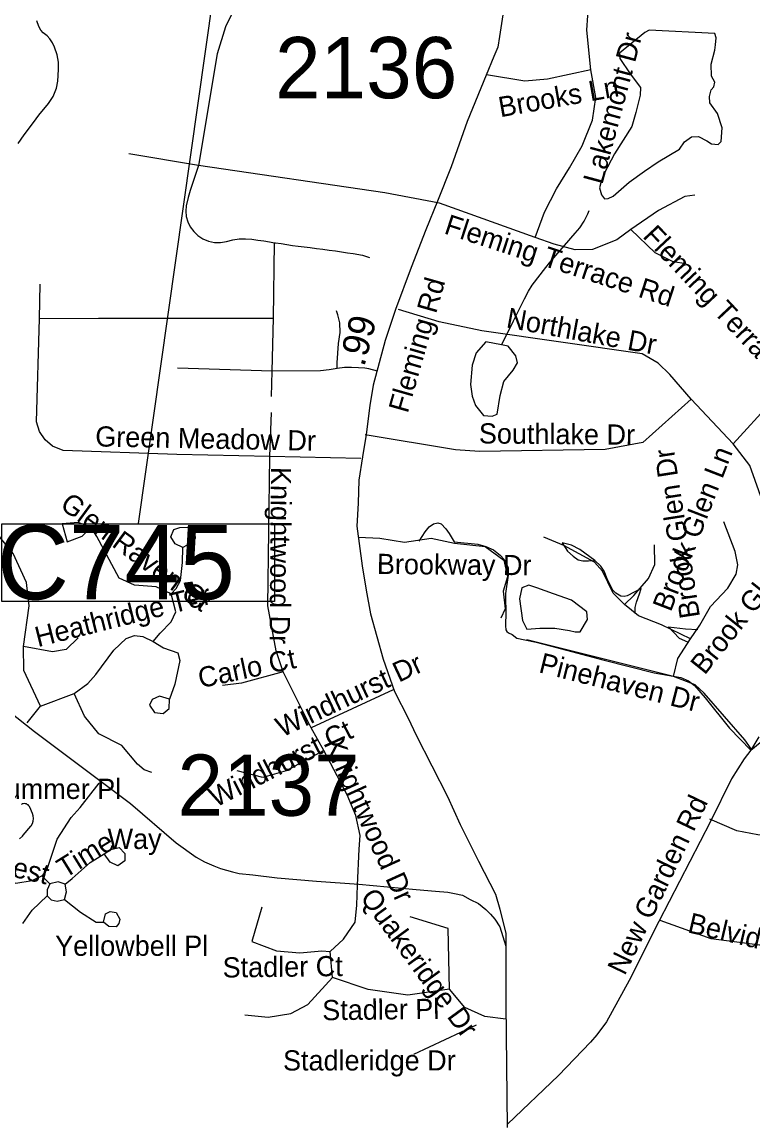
# Model space of a CAD drawing. Extents: x 1662474 to 1856135, y 779280 to 917889.
# Drawn here: x 1734254 to 1737692, y 856441 to 861632 of the extents above; entities that cross this region are included whole.
import ezdxf

# ---------------------------------------------------------------- set-up
doc = ezdxf.new("R2010")
doc.units = 0
for name, color, linetype in [('Cogo Default Point CELL', 7, 'Continuous'), ('Exist Hydrographic Creek Single Shore', 7, 'Continuous'), ('Exist Hydrographic Misc Water Feature', 7, 'Continuous'), ('Exist Hydrographic Pond Under 1500 Sq Ft', 7, 'Continuous'), ('Exist Road Non-System Type 51', 7, 'Continuous'), ('Exist Road Non-System Type 51 Label', 7, 'Continuous'), ('Exist Road Secondary Type 51 Attributed', 7, 'Continuous'), ('Exist Road Secondary Type 51 Label', 7, 'Continuous'), ('Exist Road Secondary Type 51 Undivided 4 Lane Attributed', 7, 'Continuous'), ('Exist Vertical Profile Horizontal Axis Label Major', 7, 'Continuous'), ('Prop DGN Element Guardrail', 7, 'Continuous')]:
    doc.layers.add(name, color=color, linetype=linetype)

msp = doc.modelspace()

# ---------------------------------------------------------------- linework, layer by layer
at = {"layer": 'Exist Hydrographic Creek Single Shore'}
msp.add_lwpolyline([(1734234.8, 861059.9), (1734263.1, 861101.9), (1734307.8, 861159.4), (1734333.1, 861193.6), (1734377.8, 861248.7), (1734400.1, 861282), (1734415.6, 861321.4), (1734421.4, 861353.6), (1734425, 861408.8), (1734424.5, 861443.4), (1734419, 861478.1), (1734406.6, 861513.2), (1734396.8, 861534.2), (1734384.4, 861553.1), (1734371.2, 861567.3), (1734353.1, 861581.4), (1734342.1, 861594.3), (1734333.1, 861611.6), (1734323.8, 861638.2)], dxfattribs=at)
at = {"layer": 'Exist Hydrographic Misc Water Feature'}
msp.add_lwpolyline([(1736509.4, 860113.7), (1736546.7, 860187.4), (1736565.6, 860227.3), (1736616.9, 860330.5), (1736635.3, 860366.2), (1736653.8, 860394.6), (1736717.1, 860477), (1736735.4, 860498.8), (1736855.5, 860639.2), (1736878.1, 860663.3), (1736898.2, 860694.8), (1736915, 860730.6), (1736921.1, 860746.1)], dxfattribs=at)
at = {"layer": 'Exist Hydrographic Pond Under 1500 Sq Ft'}
for points in [[(1737543, 861069.6), (1737546.7, 861134.5), (1737524.4, 861201.2), (1737489.2, 861251.3), (1737487.3, 861280.9), (1737494.7, 861312.5), (1737507.7, 861327.3), (1737513.3, 861349.6), (1737496.6, 861377.4), (1737494.7, 861433), (1737513.3, 861499.8), (1737515.2, 861523.9), (1737518.9, 861557.2), (1737513.3, 861577.6), (1737203.5, 861594.3), (1737183.1, 861583.2), (1737064.3, 861484.9), (1737066.2, 861460.8), (1737114.4, 861388.5), (1737162.7, 861323.6), (1737160.8, 861288.4), (1737140.4, 861206.8), (1737121.9, 861140), (1737040.2, 861012.1), (1736992, 860919.4), (1736977.2, 860882.3), (1736969.7, 860852.6), (1736979, 860819.2), (1736993.8, 860800.7), (1737010.5, 860802.5), (1737034.7, 860813.7), (1737108.9, 860878.6), (1737181.2, 860930.5), (1737246.2, 860975), (1737296.2, 861004.7), (1737346.3, 861034.3), (1737370.4, 861067.7), (1737402, 861091.8), (1737435.4, 861093.7), (1737474.3, 861073.3), (1737496.6, 861058.4), (1737528.1, 861056.6), (1737543, 861069.6)], [(1736509.4, 860113.7), (1736434.7, 860127.3), (1736390.6, 860076.4), (1736370.3, 860018.7), (1736363.5, 859927.2), (1736370.3, 859872.9), (1736387.2, 859828.8), (1736424.5, 859781.3), (1736465.3, 859777.9), (1736489, 859788.1), (1736502.6, 859876.3), (1736519.6, 859940.7), (1736563.7, 859995), (1736584, 860028.9), (1736577.2, 860062.8), (1736539.9, 860106.9), (1736509.4, 860113.7)], [(1736879.2, 858763.8), (1736913.2, 858821.5), (1736909.8, 858858.8), (1736838.5, 858913.1), (1736753.7, 858943.6), (1736675.6, 858970.7), (1736638.3, 858984.3), (1736604.4, 858970.7), (1736594.2, 858919.8), (1736607.8, 858818.1), (1736628.1, 858777.4), (1736689.2, 858780.8), (1736760.5, 858780.8), (1736828.3, 858770.6), (1736855.5, 858763.8), (1736879.2, 858763.8)]]:
    msp.add_lwpolyline(points, dxfattribs=at)
at = {"layer": 'Exist Road Non-System Type 51'}
for p, q in [((1735083.6, 860957.9), (1734755.4, 861012.1)), ((1736667, 860619.2), (1736217.9, 860779.9)), ((1735437.1, 860239.2), (1735441.6, 860594.2)), ((1734335.5, 860238.4), (1734338.6, 860398.5)), ((1735430.8, 859990.4), (1735437.1, 860239.2)), ((1735430.8, 859990.4), (1734984.1, 860003.5)), ((1735426.6, 859871.2), (1735430.8, 859990.4)), ((1737598.8, 859647.6), (1737400.9, 859857.9)), ((1735418.8, 859588.1), (1735427.6, 859795.1)), ((1735847.1, 859579.9), (1735418.8, 859588.1)), ((1737317.6, 858554.8), (1736628.1, 858725.9)), ((1736000.1, 858491.2), (1735613.8, 858312.2)), ((1734340.4, 858414.1), (1734499.4, 858474.4)), ((1734277, 858336.4), (1734340.4, 858414.1)), ((1735673, 858205.7), (1735613.8, 858312.2)), ((1734384.9, 857579.7), (1734347.1, 857616.7)), ((1735713.8, 857138.2), (1735703.5, 857260.2))]:
    msp.add_line(p, q, dxfattribs=at)
for points in [[(1736533.6, 861969.4), (1736037.1, 862328.4), (1735951.2, 862356.8), (1735877.8, 862366.8), (1735750.4, 862344.9), (1735659.9, 862300.4), (1735589.1, 862232.6), (1735275.1, 861742.7), (1735210.1, 861608.5), (1735170.9, 861482.5), (1735083.6, 860957.9)], [(1736929.6, 861406.4), (1736910, 861594), (1736919.8, 861731.6), (1736948.4, 861837.6), (1736972.5, 861881.4), (1737010.2, 861889.6), (1737085.9, 861875.2), (1737178.8, 861857.6), (1737526, 861854.7), (1737588.5, 861851.8), (1737670.9, 861841.6), (1737787.4, 861801.9)], [(1736929.6, 861406.4), (1736725.5, 861362.8), (1736618.1, 861354.4), (1736438.6, 861384.1)], [(1736667, 860619.2), (1736711.4, 860737.7), (1736767.5, 860848.1), (1736828.4, 860945.5), (1736887.8, 861050.2), (1736937.1, 861169.9), (1736952.5, 861276.2), (1736929.6, 861406.4)], [(1735083.6, 860957.9), (1735045.1, 860839.6), (1735034.5, 860806.9), (1735025.4, 860767.7), (1735023.6, 860742.6), (1735026.2, 860716.7), (1735033.4, 860691.7), (1735045, 860668.1), (1735061.4, 860646.6), (1735081, 860627.6), (1735104.4, 860612.5), (1735130.6, 860602.1), (1735158.6, 860595.2), (1735187.4, 860595.7), (1735216.1, 860600.2), (1735245.1, 860607.4), (1735274.8, 860612.8), (1735304.5, 860612.9), (1735334, 860610.6), (1735362.6, 860605.6), (1735390.8, 860602.4), (1735418.2, 860598.1), (1735441.6, 860594.2)], [(1736217.9, 860779.9), (1735959.6, 860828.7), (1735083.6, 860957.9)], [(1737419.1, 860817.2), (1737371.4, 860811.7), (1737247, 860745), (1737117.6, 860656.8)], [(1737117.6, 860656.8), (1737051, 860608.2), (1736936.5, 860562.4), (1736855.1, 860561), (1736756.5, 860587), (1736667, 860619.2)], [(1737377.8, 860495.4), (1737316.1, 860504.4), (1737231.9, 860547.1), (1737117.6, 860656.8)], [(1735441.6, 860594.2), (1735445.2, 860593.7), (1735471.8, 860589.6), (1735498.4, 860585.5), (1735525.4, 860581.7), (1735552.9, 860578.2), (1735580.9, 860574.7), (1735609.4, 860571.1), (1735638.4, 860567.4), (1735667.8, 860563.6), (1735697.6, 860559.4), (1735727.8, 860555.4), (1735757.1, 860551.2), (1735784.6, 860547.2), (1735810.6, 860543.6), (1735855.9, 860535.5), (1735888.4, 860525.1)], [(1735736, 860003.2), (1735735.5, 860028.4), (1735742.4, 860120.1), (1735749.6, 860171.8), (1735748.9, 860217.2), (1735739.1, 860254.7), (1735732.1, 860274.4)], [(1737400.9, 859857.9), (1737301.1, 859974.8), (1737246.5, 860027.4), (1737171.4, 860070.8), (1736416.1, 860179.7), (1736215.9, 860222.4), (1736025.2, 860279.7)], [(1735418.8, 859588.1), (1734982.2, 859598.6), (1734446.9, 859616.2), (1734396.9, 859637.4), (1734362.6, 859667.4), (1734335.5, 859706.2), (1734320.9, 859751.9), (1734335.5, 860238.4)], [(1734335.5, 860238.4), (1734614, 860238.7), (1735436, 860239.2), (1735437.1, 860239.2)], [(1735736, 860003.2), (1735699, 859995.9), (1735658.1, 859992), (1735430.8, 859990.4)], [(1735925.2, 859990.7), (1735884.6, 860001.4), (1735866.5, 860003.5), (1735836.9, 860005.9), (1735804, 860007.8), (1735770.1, 860006.9), (1735736, 860003.2)], [(1737819.8, 859940), (1737779.4, 859845), (1737598.8, 859647.6)], [(1737400.9, 859857.9), (1737173.5, 859654.2), (1736995.9, 859621.7), (1736405.4, 859611.9), (1736292.4, 859620.1), (1735867.8, 859690.4)], [(1737751, 859338), (1737744.4, 859356.5), (1737676.6, 859547.1), (1737598.8, 859647.6)], [(1735481.4, 858576), (1735448.4, 858674.2), (1735410.1, 858885.7), (1735418.8, 859588.1)], [(1734260.1, 858695.7), (1734287.5, 858886.8), (1734273.9, 858995.4), (1734211.1, 859132.4), (1734150.5, 859207.5), (1734080.6, 859260.1), (1733999.1, 859292.9)], [(1734578.2, 859255), (1734518.1, 859279.1), (1734442.1, 859272.6), (1734465.4, 859187.5), (1734535.8, 859214.4), (1734578.2, 859255)], [(1736121.5, 859190.5), (1736149.9, 859234.4), (1736168.7, 859257.2), (1736188.8, 859272), (1736209, 859276), (1736225.1, 859272), (1736247.9, 859249.2), (1736262.7, 859226.4), (1736272.1, 859211.6), (1736286.7, 859187.1)], [(1737398.8, 858730.9), (1737441.5, 858795.4), (1737491.9, 858882.9), (1737574.4, 858970.2), (1737613.4, 859035.6), (1737620.5, 859078.6), (1737608.2, 859142.1), (1737555.1, 859281)], [(1734955.5, 858942.9), (1734884.9, 858976.2), (1734782.5, 858984.4), (1734710.4, 859016.4), (1734604.9, 859211.9), (1734578.2, 859255)], [(1735010.1, 859161.5), (1734973.6, 859178.6), (1734953.9, 859210.4), (1734968.4, 859246.1), (1734995.6, 859255.5), (1735046, 859257.1), (1735065.6, 859241.8), (1735067.2, 859202.5), (1735045.2, 859180.2), (1735010.1, 859161.5)], [(1734955.5, 858942.9), (1734978.9, 858968.7), (1734999.4, 859005.1), (1735008.2, 859089.9), (1735010.1, 859161.5)], [(1735836.9, 859209.4), (1735937.1, 859204.1), (1736052.6, 859185.7), (1736177.8, 859205.4), (1736288.1, 859180.7), (1736431.9, 859165.8), (1736519.2, 859101.4), (1736537.1, 859022.2), (1736516.1, 858955.5), (1736526, 858872.6), (1736506.4, 858827.7)], [(1736286.7, 859187.1), (1736397.1, 859176), (1736435.8, 859165), (1736470.8, 859150.3), (1736502.1, 859124.5), (1736522.3, 859104.3), (1736540.7, 859065.7), (1736540.7, 859030.7), (1736527.8, 858944.3), (1736529.7, 858837.6), (1736527.8, 858811.8), (1736528.5, 858792.9), (1736529.7, 858773.2), (1736534.3, 858765.8), (1736542, 858759.4), (1736559.1, 858751.1), (1736580.4, 858734.3), (1736618.7, 858727.2), (1736672, 858715.2), (1736738.3, 858698.5), (1736991.9, 858631.5), (1737227.2, 858572.1), (1737352.5, 858548.7), (1737388.6, 858533.1), (1737416.4, 858511.8), (1737467.6, 858453.1), (1737582.2, 858311.9), (1737681.2, 858207)], [(1737087.4, 858892.2), (1737033.6, 858946.4), (1736983.5, 859050.2), (1736945.8, 859092.5), (1736802.9, 859170.5), (1736707.6, 859208.8)], [(1736947.8, 859099.4), (1736877.8, 859151.4), (1736837.8, 859171.4), (1736793.8, 859183.4)], [(1736793.8, 859183.4), (1736819.8, 859143.4), (1736845.8, 859119.4), (1736869.8, 859103.4), (1736891.8, 859097.4), (1736917.8, 859097.4), (1736947.8, 859099.4)], [(1737087.4, 858892.2), (1737132.1, 858935), (1737200.9, 859014.4), (1737230, 859081.2), (1737228.1, 859172.6)], [(1737165.8, 858967.5), (1737099.8, 858933.5), (1737085.8, 858930.6), (1737069.8, 858931.5), (1737047.4, 858945.7), (1737031.8, 858961.5), (1737005.8, 859013.5), (1736991.8, 859049.5), (1736975.8, 859073.5), (1736947.8, 859099.4)], [(1737137, 858850.8), (1737137, 858878.3), (1737143.8, 858903.6), (1737157.8, 858943.5), (1737165.8, 858967.5)], [(1734870.9, 858718.8), (1734904, 858757.6), (1734955.8, 858810.7), (1734976.8, 858857.6), (1734955.5, 858942.9)], [(1737681.2, 858207), (1737857.8, 858351.2), (1738051.3, 858503.9), (1738199, 858605.7), (1738321.3, 858676.9), (1738525, 858819.4), (1738728.7, 858941.6)], [(1737398.8, 858730.9), (1737262.2, 858796.4), (1737153.6, 858839.8), (1737087.4, 858892.2)], [(1734499.4, 858474.4), (1734563.4, 858521.7), (1734601.1, 858562.9), (1734684.9, 858678.4), (1734743.4, 858733.2), (1734782.8, 858746.9), (1734821.9, 858742.7), (1734870.9, 858718.8)], [(1737294.8, 858786.9), (1737374.7, 858779), (1737432.6, 858775)], [(1737294.8, 858786.9), (1737344.7, 858735), (1737384.7, 858717.1)], [(1734517.1, 858735.6), (1734461.2, 858680.4), (1734397.6, 858669.7), (1734260.1, 858695.7)], [(1734340.4, 858414.1), (1734262, 858582.6), (1734260.1, 858695.7)], [(1734870.9, 858718.8), (1734919.5, 858689.4), (1734985.9, 858664.7), (1734996.6, 858630.1), (1734972.2, 858518), (1734947.6, 858448.2)], [(1737317.6, 858554.8), (1737339.1, 858639.2), (1737398.8, 858730.9)], [(1735481.4, 858576), (1735286.1, 858522.4), (1735196.9, 858511.2)], [(1735613.8, 858312.2), (1735534.8, 858469.2), (1735481.4, 858576)], [(1737684, 858214.4), (1737654.1, 858255.8), (1737463, 858475.8), (1737419.8, 858515.6), (1737317.6, 858554.8)], [(1734863.6, 858102.5), (1734827.4, 858115.9), (1734796.6, 858142.5), (1734723.4, 858229.5), (1734614.5, 858285.2), (1734547.6, 858367.6), (1734499.4, 858474.4)], [(1734947.6, 858448.2), (1734900.6, 858461.9), (1734865.1, 858446.1), (1734853.6, 858419.4), (1734876.8, 858384.7), (1734918.1, 858379.4), (1734945.2, 858404.1), (1734947.6, 858448.2)], [(1737720.3, 858269.8), (1737681.2, 858207), (1737651.2, 858167.1), (1737591.7, 858073.6), (1737491.8, 857871.8), (1737248.4, 857401.6), (1737109.6, 857124.1), (1737003.6, 856930.3), (1736957.7, 856869), (1736927, 856834.6), (1736777.7, 856677.7), (1736536.9, 856448.8)], [(1735673, 858205.7), (1735495.9, 858111.2), (1735385.9, 858079.4), (1735265.6, 858111.2)], [(1735831.4, 857572.6), (1735839.1, 857741.6), (1735843.9, 857805.9), (1735823.4, 857901.2), (1735783.5, 857997.5), (1735673, 858205.7)], [(1734347.1, 857616.7), (1734370.4, 857642.9), (1734419, 857788.9), (1734484.9, 857890.7), (1734527.1, 857937.7), (1734615.6, 858052.6)], [(1734242.1, 857791.5), (1734255.2, 857803.8), (1734258.8, 857807.7), (1734294.4, 857849.8), (1734296.2, 857852.1), (1734302.6, 857862.7), (1734306.6, 857874.4), (1734307.9, 857886.7), (1734306.6, 857898.9), (1734303.2, 857909.2), (1734290.1, 857939.5), (1734288.8, 857942.4), (1734285.9, 857946.5), (1734282.4, 857949.9), (1734278.4, 857952.8), (1734274, 857954.8), (1734269.2, 857956.1), (1734264.4, 857956.6), (1734259.5, 857956.1), (1734254.8, 857954.8), (1734250.4, 857952.9)], [(1739063.5, 857589.1), (1738975.4, 857615.9), (1738780.9, 857706.8), (1738560.4, 857811.2), (1738397.9, 857852.7), (1738222.9, 857863.2), (1737782.1, 857804.9), (1737715.5, 857810.1), (1737616.6, 857828), (1737488.5, 857883.9)], [(1734456.8, 857577.6), (1734489.6, 857603.9), (1734573.9, 857679.7), (1734640, 857719.6)], [(1734640, 857719.6), (1734671.5, 857739.8), (1734710.9, 857749.2), (1734737.4, 857722.5), (1734737.1, 857686.8), (1734703.5, 857663.7), (1734668.4, 857681.5), (1734640, 857719.6)], [(1734098.2, 857657.2), (1734135.9, 857617.5), (1734224.1, 857583), (1734301.6, 857594.1), (1734347.1, 857616.7)], [(1734384.9, 857579.7), (1734372.5, 857550.2), (1734372.5, 857522.2)], [(1734456.8, 857577.6), (1734423.4, 857589.1), (1734384.9, 857579.7)], [(1734452.6, 857505.5), (1734463, 857541.6), (1734456.8, 857577.6)], [(1735703.5, 857260.2), (1735765.4, 857319.1), (1735820, 857398.4), (1735828.6, 857478.4), (1735831.4, 857572.6)], [(1734256.9, 857392), (1734301.6, 857455.5), (1734372.5, 857522.2)], [(1734372.5, 857522.2), (1734390.1, 857503.4), (1734419.5, 857498.1), (1734452.6, 857505.5)], [(1734452.6, 857505.5), (1734528.1, 857445.9), (1734601.6, 857399.1), (1734636.1, 857398.1)], [(1734636.1, 857398.1), (1734646.9, 857438.8), (1734668.9, 857449.2), (1734696.4, 857445), (1734713.2, 857413), (1734709.5, 857392.5), (1734696.4, 857376.2), (1734661.5, 857377.9), (1734636.1, 857398.1)], [(1735382, 857469.8), (1735334.5, 857308), (1735450.5, 857264.8), (1735560.6, 857254.5), (1735663.9, 857264), (1735703.5, 857260.2)], [(1736263.6, 857083.9), (1736258.4, 857369.4), (1736080.1, 857423.2)], [(1737892.4, 857236), (1737723.5, 857289.9), (1737495.4, 857320.4), (1737256.1, 857407)], [(1735301.6, 856962.9), (1735410.9, 856951.9), (1735517.4, 856969.4), (1735598.5, 857010.9), (1735713.8, 857138.2)], [(1736263.6, 857083.9), (1736068.9, 857055.9), (1735881.6, 857082.6), (1735713.8, 857138.2)], [(1736529.8, 856942.2), (1736430.8, 856954.6), (1736336, 856997.1), (1736263.6, 857083.9)]]:
    msp.add_lwpolyline(points, dxfattribs=at)
at = {"layer": 'Exist Road Non-System Type 51 Label'}
msp.add_lwpolyline([(1736096.9, 856777.8), (1736390.8, 856915.6)], dxfattribs=at)
at = {"layer": 'Exist Road Secondary Type 51 Attributed'}
for points in [[(1736538.5, 861821.4), (1736500.2, 861564.5), (1736491, 861513.5), (1736472.8, 861469.1), (1736436.7, 861381.3), (1736348.2, 861164.2), (1736271.8, 860951), (1736207.9, 860789.7), (1736152.5, 860654.1), (1736084.5, 860476.8), (1736010.2, 860279.4), (1735961.5, 860134.9), (1735905.8, 859924.5), (1735890.3, 859828.6), (1735871.7, 859692.4), (1735854.6, 859586.5), (1735837.6, 859477), (1735834.5, 859368.7), (1735828.3, 859260.4), (1735853.1, 859074.7), (1735873, 858959.7), (1735893.4, 858848.8), (1735952.2, 858635.3), (1736005.8, 858483.2), (1736069.9, 858357.4), (1736107.8, 858278.1), (1736255.7, 857989.2), (1736313.9, 857858), (1736400.6, 857686), (1736480.2, 857531), (1736501.5, 857459.9), (1736529.9, 857346.2), (1736529.9, 857286.5)], [(1734128.9, 858439.1), (1734274.4, 858324.7), (1734311.6, 858295.5), (1734763.1, 857956.9), (1734979.2, 857771.2), (1735073.2, 857704.3), (1735111.4, 857683), (1735156, 857663.9), (1735187.9, 857651.2), (1735243.1, 857636.3), (1735275, 857627.9), (1735339, 857621.6), (1735453.4, 857606.6), (1735638.2, 857591.8), (1735837.7, 857578), (1736107.8, 857552.7), (1736198.5, 857544.6), (1736256.8, 857539.8), (1736287.6, 857533.3), (1736324.9, 857525.2), (1736362.1, 857505.8), (1736401, 857486.3), (1736435, 857458.8), (1736457.7, 857436.2), (1736477.1, 857413.5), (1736501.4, 857376.3), (1736529.9, 857286.5)]]:
    msp.add_lwpolyline(points, dxfattribs=at)
at = {"layer": 'Exist Road Secondary Type 51 Undivided 4 Lane Attributed'}
msp.add_lwpolyline([(1736529.9, 857286.5), (1736529.8, 857015.3), (1736536.1, 856432.5)], dxfattribs=at)
at = {"layer": 'Exist Vertical Profile Horizontal Axis Label Major'}
msp.add_line((1735245.7, 862420.2), (1734799.9, 859273.5), dxfattribs=at)
msp.add_lwpolyline([(1734158.5, 859272.4), (1735441.3, 859272.4), (1735441.3, 858907.4), (1734158.5, 858907.4)], close=True, dxfattribs=at)

# ---------------------------------------------------------------- texts
at = {"layer": 'Cogo Default Point CELL'}
for s, p in [('2136', (1735443.9, 861273.4)), ('2137', (1734984.8, 857899.1))]:
    msp.add_text(s, height=288, dxfattribs=at).set_placement(p)
at = {"layer": 'Exist Road Non-System Type 51 Label'}
for s, rotation, p in [('Lakemont Dr', 75.0217, (1736983.2, 860864.2)), ('Brooks Ln', 10.0419, (1736503.7, 861183.8)), ('Fleming Terrace Rd', 341.9297, (1736234.3, 860638.7)), ('Fleming Terrace Cir', 313.1934, (1737168.9, 860621.4)), ('Northlake Dr', 349.578, (1736527.3, 860196.3)), ('Northlake Dr', 349.578, (1736527.3, 860196.3)), ('Green Meadow Dr', 358.8386, (1734597.3, 859636.3)), ('Southlake Dr', 359.4856, (1736402.3, 859650.2)), ('Brook Glen Ln', 68.8496, (1737305.4, 858854.2)), ('Brook Glen Dr', 98.8479, (1737443.1, 858835)), ('Knightwood Dr', 269.5624, (1735424.6, 859539.9)), ('Glen Raven Ct', 323.6686, (1734426.6, 859349.3)), ('Brook Glen Dr', 51.3423, (1737464.7, 858557.7)), ('Brookway Dr', 359.4856, (1735922.6, 859036.3)), ('Heathridge Ter', 14.0438, (1734328, 858691.8)), ('Carlo Ct', 11.9358, (1735092.8, 858499)), ('Windhurst Dr', 25.1453, (1735476.2, 858266.7)), ('Pinehaven Dr', 345.8619, (1736679.9, 858574.7)), ('Windhurst Ct', 26.9652, (1735164.4, 857936.6)), ('Knightwood Dr', 294.555, (1735670.2, 858241)), ('New Garden Rd', 64.4092, (1737089.1, 857144.2)), ('Time', 31.7008, (1734455.6, 857602.8)), ('Harvest', 346.9983, (1733941.4, 857674.1)), ('Quakeridge Dr', 306.1429, (1735841.1, 857514)), ('Belvidere Pl', 346.7523, (1737380.4, 857351.8)), ('Stadler Ct', 0.7241, (1735197.7, 857138.3)), ('Stadler Pl', 0.7241, (1735666.2, 856937.4))]:
    msp.add_text(s, height=95, rotation=rotation, dxfattribs=at).set_placement(p)
for s, p in [('Summer Pl', (1734091.9, 857978.2)), ('Way', (1734656, 857742.9)), ('Yellowbell Pl', (1734409.3, 857240.5)), ('Stadleridge Dr', (1735481.4, 856701.3))]:
    msp.add_text(s, height=95, dxfattribs=at).set_placement(p)
at = {"layer": 'Exist Road Secondary Type 51 Label'}
msp.add_text('Fleming Rd', height=95, rotation=74.0904, dxfattribs=at).set_placement((1736067.3, 859788.6))
at = {"layer": 'Exist Vertical Profile Horizontal Axis Label Major'}
msp.add_text('C745', height=350, dxfattribs=at).set_placement((1734136.3, 858917.1))
at = {"layer": 'Prop DGN Element Guardrail'}
msp.add_text('.99', height=125, rotation=75.1648, dxfattribs=at).set_placement((1735863.1, 860007.4))

doc.saveas('drawing.dxf')
